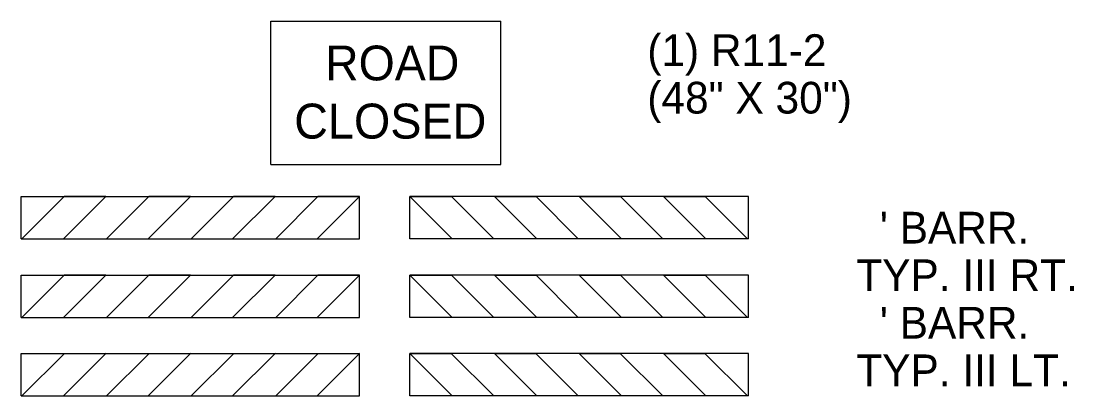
# Model space of a CAD drawing. Extents: x 1678017 to 1687792, y 404433 to 413488.
# Drawn here: x 1679658.6 to 1679712.4, y 409557.4 to 409576.6 of the extents above; entities that cross this region are included whole.
import ezdxf

# ---------------------------------------------------------------- set-up
doc = ezdxf.new("R2010")
doc.units = 0
doc.layers.add('S_GRAVEL_ROAD', color=7, linetype='Continuous')

msp = doc.modelspace()

# ---------------------------------------------------------------- linework, layer by layer
at = {"layer": 'S_GRAVEL_ROAD'}
for p, q in [((1679671.393, 409569.225), (1679671.393, 409576.554)), ((1679671.393, 409576.554), (1679683.125, 409576.554)), ((1679683.125, 409569.225), (1679683.125, 409576.554)), ((1679671.393, 409569.225), (1679683.125, 409569.225)), ((1679658.629, 409567.594), (1679675.918, 409567.594)), ((1679658.629, 409565.424), (1679658.629, 409567.594)), ((1679675.918, 409565.424), (1679675.918, 409567.594)), ((1679695.771, 409567.594), (1679678.483, 409567.594)), ((1679678.483, 409565.424), (1679678.483, 409567.594)), ((1679695.771, 409565.424), (1679695.771, 409567.594)), ((1679658.629, 409565.424), (1679675.918, 409565.424)), ((1679675.905, 409565.43), (1679675.918, 409565.443)), ((1679678.495, 409565.43), (1679678.483, 409565.443)), ((1679695.771, 409565.424), (1679678.483, 409565.424)), ((1679658.629, 409563.57), (1679675.918, 409563.57)), ((1679658.629, 409561.406), (1679658.629, 409563.57)), ((1679675.918, 409561.406), (1679675.918, 409563.57)), ((1679675.918, 409561.406), (1679675.918, 409563.57)), ((1679695.771, 409563.57), (1679678.483, 409563.57)), ((1679678.483, 409561.406), (1679678.483, 409563.57)), ((1679678.483, 409561.406), (1679678.483, 409563.57)), ((1679695.771, 409561.406), (1679695.771, 409563.57)), ((1679658.629, 409561.406), (1679675.918, 409561.406)), ((1679695.771, 409561.406), (1679678.483, 409561.406)), ((1679658.629, 409559.559), (1679675.918, 409559.559)), ((1679658.629, 409557.395), (1679658.629, 409559.559)), ((1679675.918, 409557.395), (1679675.918, 409559.559)), ((1679695.771, 409559.559), (1679678.483, 409559.559)), ((1679678.483, 409557.395), (1679678.483, 409559.559)), ((1679695.771, 409557.395), (1679695.771, 409559.559)), ((1679658.629, 409557.395), (1679675.918, 409557.395)), ((1679695.771, 409557.395), (1679678.483, 409557.395))]:
    msp.add_line(p, q, dxfattribs=at)
for points in [[(1679662.958, 409567.594), (1679660.833, 409567.588), (1679658.675, 409565.43), (1679660.794, 409565.43)], [(1679667.278, 409567.594), (1679665.153, 409567.588), (1679662.995, 409565.43), (1679665.114, 409565.43)], [(1679671.598, 409567.594), (1679669.473, 409567.588), (1679667.315, 409565.43), (1679669.434, 409565.43)], [(1679675.918, 409567.594), (1679673.793, 409567.588), (1679671.635, 409565.43), (1679673.754, 409565.43)], [(1679678.483, 409567.594), (1679680.608, 409567.588), (1679682.766, 409565.43), (1679680.647, 409565.43)], [(1679682.803, 409567.594), (1679684.928, 409567.588), (1679687.086, 409565.43), (1679684.967, 409565.43)], [(1679687.123, 409567.594), (1679689.248, 409567.588), (1679691.406, 409565.43), (1679689.287, 409565.43)], [(1679691.443, 409567.594), (1679693.568, 409567.588), (1679695.726, 409565.43), (1679693.607, 409565.43)], [(1679662.958, 409563.57), (1679660.833, 409563.564), (1679658.675, 409561.406), (1679660.794, 409561.406)], [(1679667.278, 409563.57), (1679665.153, 409563.564), (1679662.995, 409561.406), (1679665.114, 409561.406)], [(1679671.598, 409563.57), (1679669.473, 409563.564), (1679667.315, 409561.406), (1679669.434, 409561.406)], [(1679675.918, 409563.57), (1679673.793, 409563.564), (1679671.635, 409561.406), (1679673.754, 409561.406)], [(1679678.483, 409563.57), (1679680.608, 409563.564), (1679682.766, 409561.406), (1679680.647, 409561.406)], [(1679682.803, 409563.57), (1679684.928, 409563.564), (1679687.086, 409561.406), (1679684.967, 409561.406)], [(1679687.123, 409563.57), (1679689.248, 409563.564), (1679691.406, 409561.406), (1679689.287, 409561.406)], [(1679691.443, 409563.57), (1679693.568, 409563.564), (1679695.726, 409561.406), (1679693.607, 409561.406)], [(1679662.958, 409559.559), (1679660.833, 409559.553), (1679658.675, 409557.395), (1679660.794, 409557.395)], [(1679667.278, 409559.559), (1679665.153, 409559.553), (1679662.995, 409557.395), (1679665.114, 409557.395)], [(1679671.598, 409559.559), (1679669.473, 409559.553), (1679667.315, 409557.395), (1679669.434, 409557.395)], [(1679675.918, 409559.559), (1679673.793, 409559.553), (1679671.635, 409557.395), (1679673.754, 409557.395)], [(1679678.483, 409559.559), (1679680.608, 409559.553), (1679682.766, 409557.395), (1679680.647, 409557.395)], [(1679682.803, 409559.559), (1679684.928, 409559.553), (1679687.086, 409557.395), (1679684.967, 409557.395)], [(1679687.123, 409559.559), (1679689.248, 409559.553), (1679691.406, 409557.395), (1679689.287, 409557.395)], [(1679691.443, 409559.559), (1679693.568, 409559.553), (1679695.726, 409557.395), (1679693.607, 409557.395)]]:
    msp.add_lwpolyline(points, close=True, dxfattribs=at)

# ---------------------------------------------------------------- texts
for s, height, p in [('(1) R11-2', 1.62, (1679690.61, 409574.257)), ('ROAD', 1.7758, (1679674.153, 409573.522)), ('(48" X 30")', 1.62001, (1679690.61, 409571.827)), ('CLOSED', 1.7846, (1679672.578, 409570.548)), ("  ' BARR.", 1.62, (1679701.281, 409565.184)), ('TYP. III RT.', 1.62001, (1679701.281, 409562.754)), ("  ' BARR.", 1.62, (1679701.281, 409560.324)), ('TYP. III LT.', 1.62001, (1679701.281, 409557.894))]:
    msp.add_text(s, height=height, dxfattribs=at).set_placement(p)

doc.saveas('drawing.dxf')
